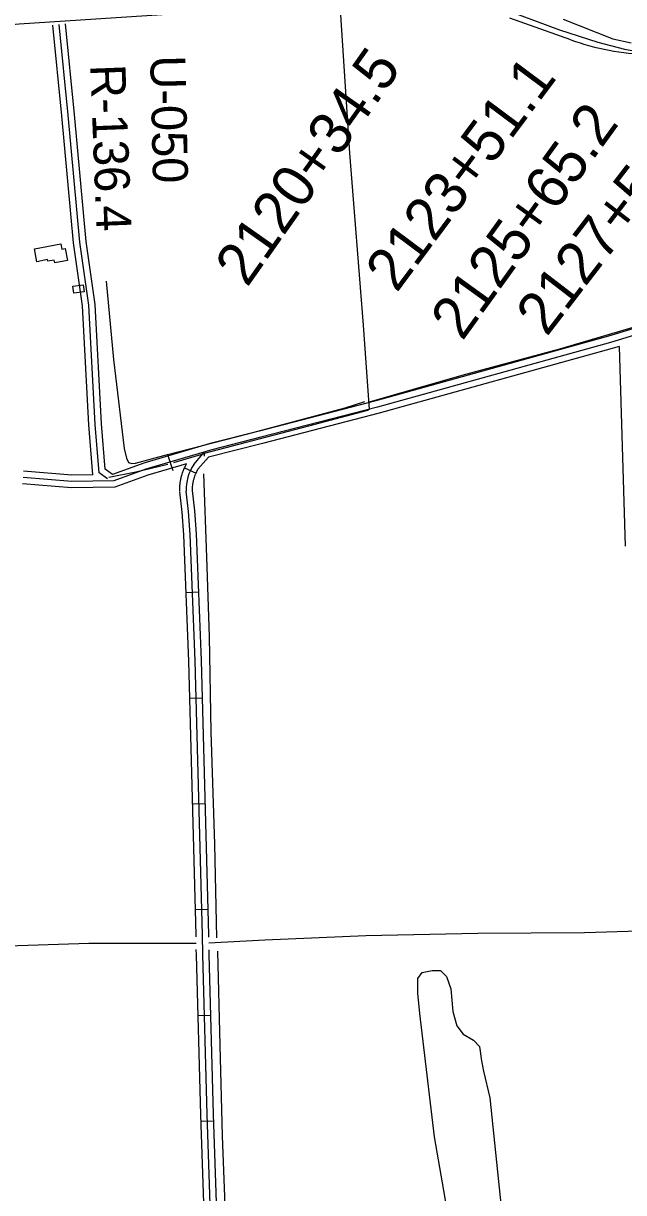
# Model space of a CAD drawing. Extents: x 3508733 to 3546731, y 546897 to 572481.
# Drawn here: x 3534583 to 3536000, y 559192 to 561954 of the extents above; entities that cross this region are included whole.
import ezdxf

# ---------------------------------------------------------------- set-up
doc = ezdxf.new("R2010")
doc.units = 0
for name, color, linetype in [('V-BLDG-OTLN', 7, 'Continuous'), ('V-DTCH-CNTR', 7, 'Continuous'), ('V-LEVE-TOET', 7, 'Continuous'), ('V-RIVR-RANG-IDEN', 7, 'Continuous'), ('V-ROAD-CNTR', 7, 'Continuous'), ('V-SITE-VEGE', 7, 'Continuous'), ('V-SURV-IDEN', 7, 'Continuous'), ('V-TOPO-SHOR', 7, 'Continuous')]:
    doc.layers.add(name, color=color, linetype=linetype)

msp = doc.modelspace()

# ---------------------------------------------------------------- linework, layer by layer
at = {"layer": 'V-BLDG-OTLN'}
for points in [[(3534609.1, 561421.1), (3534671.5, 561433.4), (3534673.9, 561420.9), (3534681.7, 561422.4), (3534687.2, 561394.2), (3534657, 561388.3), (3534655.7, 561394.9), (3534640.9, 561392), (3534640.1, 561395.8), (3534615, 561390.9)], [(3534726.7, 561320.1), (3534702, 561316.8), (3534699.8, 561333.3), (3534724.5, 561336.6)]]:
    msp.add_lwpolyline(points, close=True, dxfattribs=at)
at = {"layer": 'V-DTCH-CNTR'}
msp.add_line((3534923.2, 560935.3), (3534936, 560897.9), dxfattribs=at)
for points in [[(3535400.1, 561060.3), (3535619.4, 561122.6), (3535849.9, 561184.8), (3536061, 561247.7), (3536252.7, 561303.8), (3536274.5, 561310.6), (3536271.5, 561368.1), (3536256, 561566.4), (3536246, 561741.9), (3536243.7, 561799.9)], [(3534778.5, 561345.2), (3534795.4, 561159.7), (3534820.8, 560950.1), (3534826.5, 560927.2), (3534831, 560916.6), (3534839.2, 560914.2), (3534847.4, 560915.3), (3534923.2, 560935.3), (3535113.2, 560984.7), (3535342.5, 561045.7), (3535389.5, 561061)]]:
    msp.add_lwpolyline(points, dxfattribs=at)
at = {"layer": 'V-LEVE-TOET'}
msp.add_lwpolyline([(3535857.4, 561964), (3535975.1, 561917.6), (3536018.4, 561907.7)], dxfattribs=at)
at = {"layer": 'V-ROAD-CNTR'}
for p, q in [((3534963.6, 560903.9), (3534990.8, 560891.4)), ((3534967.4, 560609.8), (3534997.4, 560611)), ((3534976.2, 560360.2), (3535006.2, 560361)), ((3534982.8, 560110.3), (3535012.7, 560111.1)), ((3534989.3, 559860.4), (3535019.3, 559861.2)), ((3534966.3, 559781.3), (3534991.3, 559781.1)), ((3534995.3, 559610.4), (3535025.3, 559611.3)), ((3535002.4, 559360.4), (3535032.3, 559361.5))]:
    msp.add_line(p, q, dxfattribs=at)
for points in [[(3535412.8, 562021.1), (3534946.6, 561976.3), (3534572.9, 561951.7), (3534297.2, 561926.9), (3534032.8, 561905.4)], [(3534747.2, 560887.9), (3534737.7, 561005.5), (3534722.3, 561286.7), (3534701.1, 561435.2), (3534673.6, 561735.6), (3534652.5, 561949.7)], [(3534781.5, 560878.4), (3534761.8, 560892.6), (3534752.7, 561006.5), (3534737.3, 561288.1), (3534716, 561437), (3534688.5, 561737), (3534667.4, 561951.2)], [(3534793.2, 560888.4), (3534776.2, 560900.7), (3534767.6, 561007.6), (3534752.2, 561289.6), (3534730.9, 561438.7), (3534703.5, 561738.4), (3534682.4, 561952.6)], [(3535875.7, 561915.2), (3535731.3, 561966.6)], [(3536765.3, 561422.5), (3536695.9, 561410.2), (3536274, 561293), (3535969.1, 561200.3), (3535419.1, 561047.5), (3535143.6, 560976.3), (3535028.3, 560946.8), (3534872.3, 560900.6), (3534796.2, 560873.6), (3534697.2, 560872.1), (3534582.1, 560881.2)], [(3536748.9, 561434.8), (3536692.6, 561424.8), (3536269.9, 561307.4), (3535964.9, 561214.7), (3535415.2, 561062), (3535139.9, 560990.8), (3535024.3, 560961.3), (3534867.7, 560914.9), (3534793.2, 560888.4)], [(3535989.9, 561191), (3535973.3, 561185.9), (3535423, 561033), (3535147.4, 560961.7), (3535020.1, 560929.3)], [(3535989.9, 561191), (3536003.9, 560719.4)], [(3534985.4, 560912.2), (3535011, 560941.7)], [(3534995.2, 560900.6), (3535020.1, 560929.3)], [(3534968.5, 560913.5), (3534877, 560886.4), (3534798.9, 560858.7), (3534696.7, 560857.1), (3534580.9, 560866.3)], [(3534747.2, 560887.9), (3534697.7, 560887.1), (3534583.3, 560896.2)], [(3534952.3, 560848.7), (3534952.3, 560850.8), (3534952.3, 560852.9), (3534952.3, 560855), (3534952.3, 560857.1), (3534952.4, 560859.3), (3534952.6, 560861.4), (3534952.7, 560863.5), (3534953, 560865.6), (3534953.2, 560867.7), (3534953.5, 560869.9), (3534953.8, 560871.9), (3534954.1, 560874), (3534954.5, 560876.1), (3534955, 560878.2), (3534955.4, 560880.3), (3534955.9, 560882.3), (3534956.5, 560884.4), (3534957, 560886.4), (3534957.6, 560888.5), (3534958.3, 560890.5), (3534959, 560892.5), (3534959.7, 560894.5), (3534960.4, 560896.5), (3534961.2, 560898.5), (3534962, 560900.4), (3534962.9, 560902.4), (3534963.7, 560904.3), (3534964.7, 560906.3), (3534965.6, 560908.2), (3534966.6, 560910), (3534967.6, 560911.9), (3534968.5, 560913.5)], [(3534982.3, 560849.6), (3534982.3, 560851.3), (3534982.3, 560852.8), (3534982.3, 560854.5), (3534982.3, 560856.1), (3534982.4, 560857.6), (3534982.5, 560859.3), (3534982.6, 560860.9), (3534982.8, 560862.4), (3534983, 560864), (3534983.2, 560865.6), (3534983.4, 560867.2), (3534983.7, 560868.8), (3534984, 560870.3), (3534984.3, 560871.9), (3534984.7, 560873.5), (3534985, 560875), (3534985.4, 560876.6), (3534985.9, 560878.1), (3534986.3, 560879.6), (3534986.8, 560881.2), (3534987.3, 560882.7), (3534987.8, 560884.2), (3534988.4, 560885.7), (3534989, 560887.2), (3534989.6, 560888.7), (3534990.3, 560890.2), (3534990.9, 560891.6), (3534995.2, 560900.6)], [(3534990.9, 559796.4), (3534990.9, 559800.4), (3534973.9, 560447.7), (3534961.9, 560746), (3534957.7, 560799.6), (3534952.4, 560847.5)], [(3535036, 558811.3), (3535016.8, 559376.3), (3535006.4, 559754.2), (3535005.9, 559800.7), (3534988.9, 560448.2), (3534976.9, 560746.9), (3534972.7, 560801), (3534967.3, 560849.1)], [(3535020.9, 559795.7), (3535020.9, 559800.9), (3535003.9, 560448.7), (3534991.9, 560747.8), (3534987.6, 560802.4), (3534982.2, 560850.8)], [(3536037.4, 559809.9), (3535907.7, 559805.9), (3535656.3, 559804.3), (3535391.8, 559798.2), (3535153.2, 559788.3), (3535020.5, 559781.2)], [(3534026.1, 559757), (3534224.8, 559763.2), (3534472.8, 559772.4), (3534737.8, 559780.9), (3534966.3, 559781.3)], [(3535021.5, 558797.9), (3535001.8, 559375.8), (3534991.4, 559753.9), (3534991.2, 559766.5)], [(3535051.4, 558799.6), (3535031.8, 559376.7), (3535021.4, 559754.5), (3535021.3, 559765.6)]]:
    msp.add_lwpolyline(points, dxfattribs=at)
for centre, radius, start, end in [((3536073.3, 562457.4), 577.1, 249.9814, 268.5687), ((3535074, 560852.7), 106.7, 146.1365, 181.9115)]:
    msp.add_arc(centre, radius, start, end, dxfattribs=at)
at = {"layer": 'V-SITE-VEGE'}
msp.add_lwpolyline([(3535601.9, 559047.3), (3535553.5, 559323.8), (3535519.5, 559614.9), (3535514.7, 559663.4), (3535514.7, 559697.4), (3535524.4, 559711.9), (3535548.6, 559716.8), (3535568, 559716.8), (3535582.5, 559702.2), (3535592.2, 559673.1), (3535597.1, 559619.7), (3535606.8, 559585.8), (3535621.3, 559566.4), (3535645.6, 559551.8), (3535660.1, 559537.3), (3535665, 559503.3), (3535669.8, 559479.1), (3535684.3, 559416), (3535713.4, 559134.6)], dxfattribs=at)
at = {"layer": 'V-TOPO-SHOR'}
msp.add_line((3534938.6, 560916.6), (3535009.9, 560938), dxfattribs=at)
for points in [[(3535331.5, 561973.9), (3535353.4, 561647), (3535385.5, 561240.7), (3535399.4, 561042.2), (3535395.5, 561039.5), (3535255.9, 561002.4), (3535009.9, 560938), (3535009.6, 560931.4)], [(3535705, 561992.1), (3535848.8, 561938.9), (3535939.5, 561909.6), (3536002.7, 561893), (3536069.9, 561881), (3536113, 561877.9), (3536224.2, 561876.7), (3536318, 561884), (3536425.9, 561896.5)], [(3534785, 560882.3), (3534848.9, 560894.5), (3534923.7, 560912.4)], [(3535008.3, 560890.2), (3535015.1, 560692.7), (3535021.4, 560505.8), (3535025.6, 560280.8), (3535034.1, 560015.1), (3535038.9, 559793.6)], [(3535041.5, 559762.4), (3535046.9, 559540.3), (3535052.3, 559326.4), (3535063.9, 559017.9), (3535066.1, 558826.9), (3535065.8, 558799.9)]]:
    msp.add_lwpolyline(points, dxfattribs=at)

# ---------------------------------------------------------------- texts
at = {"layer": 'V-RIVR-RANG-IDEN'}
for s, rotation, p in [('U-050', 271.2773, (3534882.4, 561877.4)), ('R-136.4', 272.1867, (3534740.7, 561855.9))]:
    msp.add_text(s, height=83, rotation=rotation, dxfattribs=at).set_placement(p)
at = {"layer": 'V-SURV-IDEN'}
for s, rotation, p in [('2120+34.5', 54.8449, (3535111.3, 561328.5)), ('2123+51.1', 53.3015, (3535464.4, 561315.7)), ('2125+65.2', 54.2078, (3535619.4, 561201.7)), ('2127+54.0', 52.4769, (3535818.8, 561212))]:
    msp.add_text(s, height=100, rotation=rotation, dxfattribs=at).set_placement(p)

doc.saveas('drawing.dxf')
